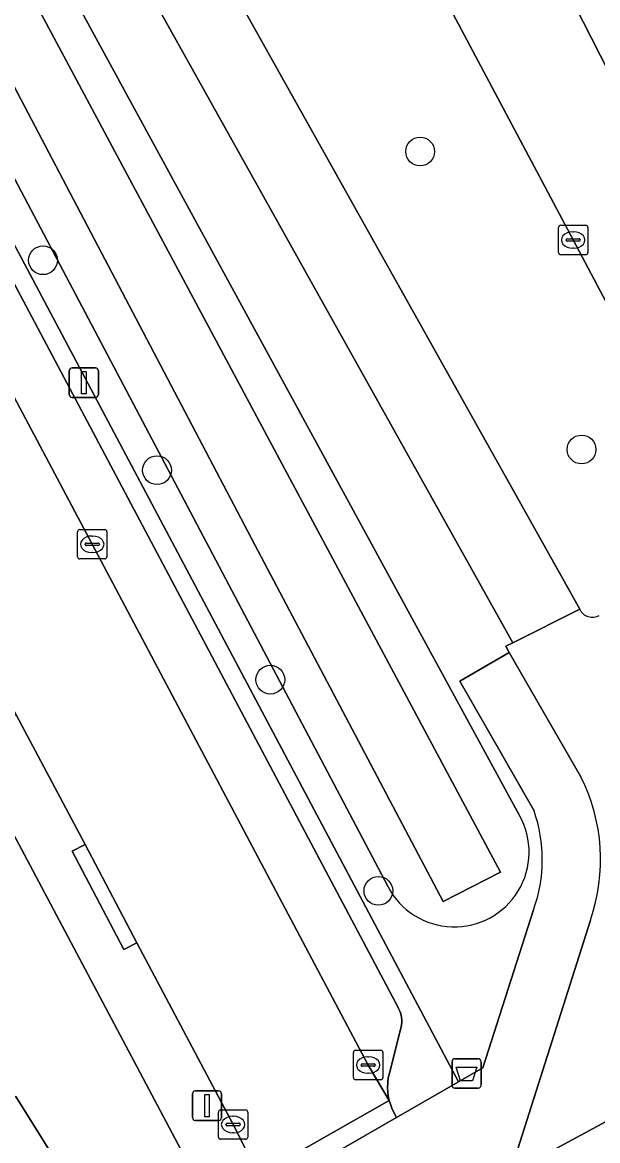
# Model space of a CAD drawing. Extents: x 158835 to 160077, y 386387 to 387778.
# Drawn here: x 159255.61 to 159275.17, y 387026.31 to 387064.34 of the extents above; entities that cross this region are included whole.
import ezdxf

# ---------------------------------------------------------------- set-up
doc = ezdxf.new("R2010")
doc.units = 0
for name, color, linetype in [('IMGEO_Afvalbak', 7, 'Continuous'), ('IMGEO_Berm_groen', 7, 'Continuous'), ('IMGEO_Boom', 7, 'Continuous'), ('IMGEO_Erf', 7, 'Continuous'), ('IMGEO_Fietspad_gesloten', 7, 'Continuous'), ('IMGEO_Fietspad_open', 7, 'Continuous'), ('IMGEO_Kolk', 7, 'Continuous'), ('IMGEO_Lichtmast', 7, 'Continuous'), ('IMGEO_Oever', 7, 'Continuous'), ('IMGEO_Pand', 7, 'Continuous'), ('IMGEO_Parkeervlak_open', 7, 'Continuous'), ('IMGEO_Rijbaan_lokaal_gesloten', 7, 'Continuous'), ('IMGEO_Rijbaan_lokaal_open', 7, 'Continuous'), ('IMGEO_Voetpad_open', 7, 'Continuous'), ('IMGEO_Waterloop', 7, 'Continuous')]:
    doc.layers.add(name, color=color, linetype=linetype)

msp = doc.modelspace()

# ---------------------------------------------------------------- linework, layer by layer
at = {"layer": 'IMGEO_Afvalbak'}
for p, q in [((159270.22, 387028.193), (159270.22, 387028.993)), ((159270.22, 387028.993), (159270.22, 387028.193)), ((159270.32, 387029.093), (159271.11, 387029.093)), ((159271.11, 387029.093), (159270.32, 387029.093)), ((159271.21, 387028.993), (159271.21, 387028.193)), ((159271.21, 387028.193), (159271.21, 387028.993)), ((159271.11, 387028.093), (159270.32, 387028.093)), ((159270.32, 387028.093), (159271.11, 387028.093))]:
    msp.add_line(p, q, dxfattribs=at)
msp.add_lwpolyline([(159270.363, 387028.807), (159271.067, 387028.807), (159270.918, 387028.337), (159270.512, 387028.337), (159270.363, 387028.807)], dxfattribs=at)
for centre, start, end in [((159270.32, 387028.993), 90, 180), ((159270.32, 387028.993), 90, 180), ((159271.11, 387028.993), 0, 90), ((159271.11, 387028.993), 360, 90), ((159270.32, 387028.193), 180, 270), ((159270.32, 387028.193), 180, 270), ((159271.11, 387028.193), 270, 0), ((159271.11, 387028.193), 270, 0)]:
    msp.add_arc(centre, 0.1, start, end, dxfattribs=at)
at = {"layer": 'IMGEO_Berm_groen'}
for points in [[(159245.482, 387121.606), (159282.694, 387048.649)], [(159234.539, 387115.845), (159274.567, 387044.384)], [(159232.161, 387115.069), (159226.137, 387111.804), (159270.438, 387028.309), (159271.271, 387028.784), (159272.996, 387034.162)], [(159273.009, 387037.526), (159270.483, 387041.938), (159272.162, 387042.91), (159272.049, 387043.125), (159272.288, 387043.244), (159232.161, 387115.069)], [(159232.122, 387111.496), (159272.514, 387037.369)], [(159268.044, 387034.942), (159228.447, 387109.997)], [(159279.646, 387046.923), (159274.342, 387056.94), (159265.209, 387074.119), (159255.82, 387091.76)]]:
    msp.add_lwpolyline(points, dxfattribs=at)
for centre, radius, start, end in [((159274.995, 387044.574), 0.468, 203.9621, 300.0531), ((159270.298, 387036.12), 2.544, 207.5946, 29.4051), ((159268.208, 387035.863), 5.081, 340.4454, 19.1117)]:
    msp.add_arc(centre, radius, start, end, dxfattribs=at)
at = {"layer": 'IMGEO_Boom'}
for centre in [(159269.136, 387059.948), (159256.308, 387056.251), (159274.626, 387049.815), (159260.185, 387049.109), (159264.041, 387041.985), (159267.716, 387034.802)]:
    msp.add_circle(centre, 0.489, dxfattribs=at)
at = {"layer": 'IMGEO_Erf'}
for points in [[(159261.184, 387025.643), (159192.812, 387154.528)], [(159255.383, 387027.811), (159257.214, 387024.885)]]:
    msp.add_lwpolyline(points, dxfattribs=at)
at = {"layer": 'IMGEO_Fietspad_gesloten'}
msp.add_lwpolyline([(159231.17, 387116.927), (159232.161, 387115.069), (159272.288, 387043.244), (159274.567, 387044.384), (159234.539, 387115.845)], dxfattribs=at)
at = {"layer": 'IMGEO_Fietspad_open'}
for points in [[(159274.567, 387044.384), (159272.288, 387043.244), (159272.049, 387043.125), (159272.162, 387042.91), (159274.601, 387038.679)], [(159274.924, 387033.811), (159272.455, 387026.033)], [(159271.667, 387024.911), (159276.002, 387027.248)]]:
    msp.add_lwpolyline(points, dxfattribs=at)
for centre, radius, start, end in [((159274.995, 387044.574), 0.468, 203.9621, 300.0531), ((159269.032, 387035.865), 6.24, 340.7823, 26.8099)]:
    msp.add_arc(centre, radius, start, end, dxfattribs=at)
at = {"layer": 'IMGEO_Kolk'}
for p, q in [((159273.84, 387056.514), (159273.84, 387057.366)), ((159273.915, 387057.44), (159274.767, 387057.44)), ((159274.841, 387057.366), (159274.841, 387056.514)), ((159274.142, 387056.983), (159274.54, 387056.983)), ((159274.328, 387057.22), (159274.353, 387057.22)), ((159274.099, 387056.934), (159274.099, 387056.946)), ((159274.537, 387056.897), (159274.139, 387056.897)), ((159274.351, 387056.66), (159274.326, 387056.66)), ((159274.583, 387056.946), (159274.583, 387056.934)), ((159274.767, 387056.44), (159273.915, 387056.44)), ((159257.558, 387047.091), (159258.41, 387047.091)), ((159257.483, 387046.165), (159257.483, 387047.017)), ((159257.971, 387046.871), (159257.996, 387046.871)), ((159258.484, 387047.017), (159258.484, 387046.165)), ((159257.742, 387046.585), (159257.742, 387046.597)), ((159258.18, 387046.548), (159257.782, 387046.548)), ((159257.785, 387046.634), (159258.183, 387046.634)), ((159258.226, 387046.597), (159258.226, 387046.585)), ((159258.41, 387046.091), (159257.558, 387046.091)), ((159257.994, 387046.311), (159257.969, 387046.311)), ((159266.867, 387028.453), (159266.867, 387029.305)), ((159266.942, 387029.379), (159267.794, 387029.379)), ((159267.868, 387029.305), (159267.868, 387028.453)), ((159267.126, 387028.873), (159267.126, 387028.885)), ((159267.564, 387028.836), (159267.166, 387028.836)), ((159267.169, 387028.922), (159267.567, 387028.922)), ((159267.355, 387029.159), (159267.38, 387029.159)), ((159267.61, 387028.885), (159267.61, 387028.873)), ((159267.378, 387028.599), (159267.353, 387028.599)), ((159267.794, 387028.379), (159266.942, 387028.379)), ((159262.348, 387027.355), (159263.2, 387027.355)), ((159262.273, 387026.429), (159262.273, 387027.281)), ((159262.761, 387027.135), (159262.786, 387027.135)), ((159263.274, 387027.281), (159263.274, 387026.429)), ((159262.532, 387026.849), (159262.532, 387026.861)), ((159262.97, 387026.812), (159262.572, 387026.812)), ((159262.575, 387026.898), (159262.973, 387026.898)), ((159262.784, 387026.575), (159262.759, 387026.575)), ((159263.016, 387026.861), (159263.016, 387026.849)), ((159263.2, 387026.355), (159262.348, 387026.355))]:
    msp.add_line(p, q, dxfattribs=at)
for points in [[(159273.84, 387056.514), (159273.84, 387057.366)], [(159273.915, 387057.44), (159274.767, 387057.44)], [(159274.841, 387057.366), (159274.841, 387056.514)], [(159274.767, 387056.44), (159273.915, 387056.44)], [(159257.558, 387047.091), (159258.41, 387047.091)], [(159257.483, 387046.165), (159257.483, 387047.017)], [(159258.484, 387047.017), (159258.484, 387046.165)], [(159258.41, 387046.091), (159257.558, 387046.091)], [(159266.867, 387028.453), (159266.867, 387029.305)], [(159266.942, 387029.379), (159267.794, 387029.379)], [(159267.868, 387029.305), (159267.868, 387028.453)], [(159267.794, 387028.379), (159266.942, 387028.379)], [(159262.348, 387027.355), (159263.2, 387027.355)], [(159262.273, 387026.429), (159262.273, 387027.281)], [(159263.274, 387027.281), (159263.274, 387026.429)], [(159263.2, 387026.355), (159262.348, 387026.355)]]:
    msp.add_lwpolyline(points, dxfattribs=at)
for centre, radius, start, end in [((159273.917, 387057.364), 0.0765, 91.552, 178.448), ((159273.917, 387057.364), 0.0765, 91.552, 178.448), ((159274.765, 387057.364), 0.0765, 1.552, 88.448), ((159274.765, 387057.364), 0.0765, 1.552, 88.448), ((159274.139, 387056.943), 0.0403, 85.8775, 175.7526), ((159274.544, 387056.945), 0.0386, 1.7309, 96.639), ((159274.136, 387056.933), 0.0366, 178.938, 274.7102), ((159274.54, 387056.94), 0.043, 264.8664, 352.4533), ((159273.917, 387056.516), 0.0765, 181.552, 268.448), ((159273.917, 387056.516), 0.0765, 181.552, 268.448), ((159274.765, 387056.516), 0.0765, 271.552, 358.448), ((159274.765, 387056.516), 0.0765, 271.552, 358.448), ((159257.56, 387047.015), 0.0765, 91.552, 178.448), ((159257.56, 387047.015), 0.0765, 91.552, 178.448), ((159258.408, 387047.015), 0.0765, 1.552, 88.448), ((159258.408, 387047.015), 0.0765, 1.552, 88.448), ((159257.782, 387046.594), 0.0403, 85.8775, 175.7526), ((159257.779, 387046.584), 0.0366, 178.938, 274.7102), ((159258.183, 387046.591), 0.043, 264.8664, 352.4533), ((159258.187, 387046.596), 0.0386, 1.7309, 96.639), ((159257.56, 387046.167), 0.0765, 181.552, 268.448), ((159257.56, 387046.167), 0.0765, 181.552, 268.448), ((159258.408, 387046.167), 0.0765, 271.552, 358.448), ((159258.408, 387046.167), 0.0765, 271.552, 358.448), ((159266.944, 387029.303), 0.0765, 91.552, 178.448), ((159266.944, 387029.303), 0.0765, 91.552, 178.448), ((159267.792, 387029.303), 0.0765, 1.552, 88.448), ((159267.792, 387029.303), 0.0765, 1.552, 88.448), ((159267.166, 387028.882), 0.0403, 85.8775, 175.7526), ((159267.163, 387028.872), 0.0366, 178.938, 274.7102), ((159267.567, 387028.879), 0.043, 264.8664, 352.4533), ((159267.571, 387028.884), 0.0386, 1.7309, 96.639), ((159266.944, 387028.455), 0.0765, 181.552, 268.448), ((159266.944, 387028.455), 0.0765, 181.552, 268.448), ((159267.792, 387028.455), 0.0765, 271.552, 358.448), ((159267.792, 387028.455), 0.0765, 271.552, 358.448), ((159262.35, 387027.279), 0.0765, 91.552, 178.448), ((159262.35, 387027.279), 0.0765, 91.552, 178.448), ((159263.198, 387027.279), 0.0765, 1.552, 88.448), ((159263.198, 387027.279), 0.0765, 1.552, 88.448), ((159262.572, 387026.858), 0.0403, 85.8775, 175.7526), ((159262.569, 387026.848), 0.0366, 178.938, 274.7102), ((159262.973, 387026.855), 0.043, 264.8664, 352.4533), ((159262.977, 387026.86), 0.0386, 1.7309, 96.639), ((159262.35, 387026.431), 0.0765, 181.552, 268.448), ((159262.35, 387026.431), 0.0765, 181.552, 268.448), ((159263.198, 387026.431), 0.0765, 271.552, 358.448), ((159263.198, 387026.431), 0.0765, 271.552, 358.448)]:
    msp.add_arc(centre, radius, start, end, dxfattribs=at)
for centre, major_axis, ratio, start_param, end_param in [((159274.327, 387056.94), (-0.387, 0.002), 0.722429, 4.712389, 7.853982), ((159274.352, 387056.94), (-0.39, 0.002), 0.717154, 1.570796, 4.712389), ((159257.97, 387046.591), (-0.387, 0.002), 0.722429, 4.712389, 7.853982), ((159257.995, 387046.591), (-0.39, 0.002), 0.717154, 1.570796, 4.712389), ((159267.354, 387028.879), (-0.387, 0.002), 0.722429, 4.712389, 7.853982), ((159267.379, 387028.879), (-0.39, 0.002), 0.717154, 1.570796, 4.712389), ((159262.76, 387026.855), (-0.387, 0.002), 0.722429, 4.712389, 7.853982), ((159262.785, 387026.855), (-0.39, 0.002), 0.717154, 1.570796, 4.712389)]:
    msp.add_ellipse(centre, major_axis=major_axis, ratio=ratio, start_param=start_param, end_param=end_param, dxfattribs=at)
at = {"layer": 'IMGEO_Lichtmast'}
for p, q in [((159257.204, 387051.688), (159257.204, 387052.488)), ((159257.204, 387052.488), (159257.204, 387051.688)), ((159257.304, 387052.588), (159258.094, 387052.588)), ((159258.094, 387052.588), (159257.304, 387052.588)), ((159258.194, 387052.488), (159258.194, 387051.688)), ((159258.194, 387051.688), (159258.194, 387052.488)), ((159258.094, 387051.588), (159257.304, 387051.588)), ((159257.304, 387051.588), (159258.094, 387051.588)), ((159261.392, 387027.096), (159261.392, 387027.896)), ((159261.392, 387027.896), (159261.392, 387027.096)), ((159261.492, 387027.996), (159262.282, 387027.996)), ((159262.282, 387027.996), (159261.492, 387027.996)), ((159262.382, 387027.896), (159262.382, 387027.096)), ((159262.382, 387027.096), (159262.382, 387027.896)), ((159262.282, 387026.996), (159261.492, 387026.996)), ((159261.492, 387026.996), (159262.282, 387026.996))]:
    msp.add_line(p, q, dxfattribs=at)
for points in [[(159257.624, 387052.463), (159257.774, 387052.463), (159257.774, 387051.713), (159257.624, 387051.713), (159257.624, 387052.463)], [(159261.812, 387027.871), (159261.962, 387027.871), (159261.962, 387027.121), (159261.812, 387027.121), (159261.812, 387027.871)]]:
    msp.add_lwpolyline(points, dxfattribs=at)
for centre, start, end in [((159257.304, 387052.488), 90, 180), ((159257.304, 387052.488), 90, 180), ((159258.094, 387052.488), 0, 90), ((159258.094, 387052.488), 360, 90), ((159257.304, 387051.688), 180, 270), ((159257.304, 387051.688), 180, 270), ((159258.094, 387051.688), 270, 0), ((159258.094, 387051.688), 270, 0), ((159261.492, 387027.896), 90, 180), ((159261.492, 387027.896), 90, 180), ((159262.282, 387027.896), 0, 90), ((159262.282, 387027.896), 360, 90), ((159261.492, 387027.096), 180, 270), ((159261.492, 387027.096), 180, 270), ((159262.282, 387027.096), 270, 0), ((159262.282, 387027.096), 270, 0)]:
    msp.add_arc(centre, 0.1, start, end, dxfattribs=at)
at = {"layer": 'IMGEO_Oever'}
for points in [[(159272.514, 387037.369), (159232.122, 387111.496)], [(159228.447, 387109.997), (159268.044, 387034.942)], [(159232.07, 387109.817), (159271.865, 387035.443), (159269.914, 387034.437), (159263.508, 387046.573), (159249.976, 387072.343), (159230.366, 387108.873)]]:
    msp.add_lwpolyline(points, dxfattribs=at)
msp.add_arc((159270.298, 387036.12), 2.544, 207.5946, 29.4051, dxfattribs=at)
at = {"layer": 'IMGEO_Pand'}
msp.add_lwpolyline([(159257.664, 387024.789), (159257.494, 387025.06), (159257.214, 387024.885), (159255.383, 387027.811), (159254.063, 387026.986), (159252.65, 387029.217), (159251.286, 387031.433), (159253.442, 387032.76), (159253.357, 387032.896), (159242.922, 387026.379), (159243.003, 387026.25), (159240.22, 387024.511), (159244.789, 387017.2), (159247.571, 387018.938), (159249.1, 387016.492), (159253.864, 387019.466), (159253.695, 387019.738), (159253.363, 387019.532), (159252.205, 387021.394)], close=True, dxfattribs=at)
at = {"layer": 'IMGEO_Parkeervlak_open'}
msp.add_lwpolyline([(159248.115, 387065.172), (159257.979, 387046.591), (159267.363, 387028.878), (159268.082, 387027.672), (159268.061, 387027.769), (159268.036, 387027.936), (159268.027, 387028.103), (159268.033, 387028.272), (159268.053, 387028.439), (159268.089, 387028.603), (159268.468, 387030.087), (159268.49, 387030.166), (159268.504, 387030.247), (159268.512, 387030.329), (159268.512, 387030.411), (159268.504, 387030.493), (159268.49, 387030.574), (159268.468, 387030.653), (159268.439, 387030.73), (159268.404, 387030.804), (159268.384, 387030.839), (159217.085, 387127.542)], dxfattribs=at)
at = {"layer": 'IMGEO_Rijbaan_lokaal_gesloten'}
msp.add_lwpolyline([(159245.482, 387121.606), (159241.175, 387119.339), (159244.354, 387113.334), (159255.82, 387091.76), (159265.209, 387074.119), (159274.342, 387056.94), (159279.646, 387046.923), (159282.737, 387048.568), (159282.694, 387048.649)], close=True, dxfattribs=at)
at = {"layer": 'IMGEO_Rijbaan_lokaal_open'}
for points in [[(159242.753, 387064.674), (159243.322, 387063.566), (159245.304, 387059.827), (159247.064, 387056.499), (159249.413, 387052.073), (159251.18, 387048.74), (159253.527, 387044.313), (159253.634, 387044.117), (159255.396, 387040.792), (159257.738, 387036.381), (159259.501, 387033.04), (159262.771, 387026.855), (159263.643, 387025.149), (159268.082, 387027.672), (159267.363, 387028.878), (159257.979, 387046.591), (159248.115, 387065.172)], [(159279.431, 387029.366), (159278.348, 387028.686), (159276.002, 387027.248), (159271.667, 387024.911), (159271.499, 387024.821), (159270.99, 387024.527), (159262.282, 387019.531), (159261.556, 387019.098), (159256.284, 387015.775), (159243.206, 387007.623), (159231.021, 387000), (159228.706, 386998.552), (159231.339, 386994.339), (159233.537, 386995.716), (159235.229, 386996.778), (159238.748, 386998.967), (159240.408, 387000), (159241.85, 387000.897), (159246.83, 387003.996), (159247.474, 387004.397), (159250.622, 387006.361), (159255.77, 387009.572), (159258.872, 387011.507)]]:
    msp.add_lwpolyline(points, dxfattribs=at)
msp.add_lwpolyline([(159268.082, 387027.672), (159263.643, 387025.149), (159263.939, 387024.57), (159268.337, 387027.091), (159268.184, 387027.373), (159268.126, 387027.544)], close=True, dxfattribs=at)
at = {"layer": 'IMGEO_Voetpad_open'}
for points in [[(159192.812, 387154.528), (159261.184, 387025.643)], [(159217.085, 387127.542), (159268.384, 387030.839), (159268.404, 387030.804), (159268.439, 387030.73), (159268.468, 387030.653), (159268.49, 387030.574), (159268.504, 387030.493), (159268.512, 387030.411), (159268.512, 387030.329), (159268.504, 387030.247), (159268.49, 387030.166), (159268.468, 387030.087), (159268.089, 387028.603), (159268.053, 387028.439), (159268.033, 387028.272), (159268.027, 387028.103), (159268.036, 387027.936), (159268.061, 387027.769), (159268.082, 387027.672), (159268.126, 387027.544), (159268.184, 387027.373), (159268.337, 387027.091), (159270.438, 387028.309), (159226.137, 387111.804)], [(159263.643, 387025.149), (159262.771, 387026.855), (159259.501, 387033.04), (159259.059, 387032.807), (159257.296, 387036.148), (159257.738, 387036.381), (159255.396, 387040.792), (159254.955, 387040.558), (159253.193, 387043.883), (159253.634, 387044.117), (159253.527, 387044.313), (159251.18, 387048.74), (159250.738, 387048.506), (159248.972, 387051.839), (159249.413, 387052.073), (159247.064, 387056.499), (159246.623, 387056.266), (159244.863, 387059.594), (159245.304, 387059.827), (159243.322, 387063.566), (159242.753, 387064.674)], [(159274.601, 387038.679), (159272.162, 387042.91), (159270.483, 387041.938), (159273.009, 387037.526)], [(159272.996, 387034.162), (159271.271, 387028.784), (159270.438, 387028.309), (159268.337, 387027.091), (159263.939, 387024.57)], [(159272.455, 387026.033), (159274.924, 387033.811)]]:
    msp.add_lwpolyline(points, dxfattribs=at)
msp.add_lwpolyline([(159259.501, 387033.04), (159257.738, 387036.381), (159257.296, 387036.148), (159259.059, 387032.807)], close=True, dxfattribs=at)
for centre, radius, start, end in [((159269.032, 387035.865), 6.24, 340.7823, 26.8099), ((159268.208, 387035.863), 5.081, 340.4454, 19.1117)]:
    msp.add_arc(centre, radius, start, end, dxfattribs=at)
at = {"layer": 'IMGEO_Waterloop'}
msp.add_lwpolyline([(159230.366, 387108.873), (159249.976, 387072.343), (159263.508, 387046.573), (159269.914, 387034.437), (159271.865, 387035.443), (159232.07, 387109.817)], dxfattribs=at)

doc.saveas('drawing.dxf')
